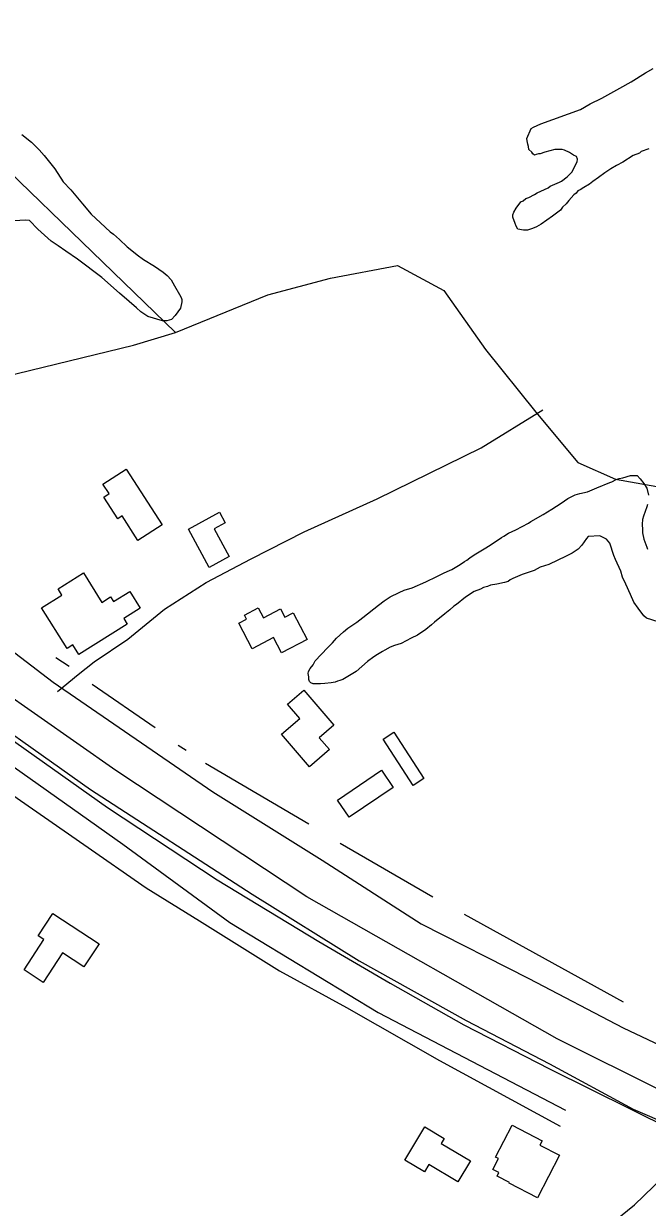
# Model space of a CAD drawing. Extents: x 3187622 to 3225504, y 800805 to 826213.
# Drawn here: x 3202997 to 3203760, y 807276 to 808726 of the extents above; entities that cross this region are included whole.
import ezdxf

# ---------------------------------------------------------------- set-up
doc = ezdxf.new("R2010")
doc.units = 0
for name, color, linetype in [('V-BLDG-OTLN', 7, 'Continuous'), ('V-RAIL-TRAK', 7, 'Continuous'), ('V-ROAD-CNTR', 7, 'Continuous'), ('V-SITE-VEGE', 7, 'Continuous'), ('V-TOPO-SHOR', 7, 'Continuous')]:
    doc.layers.add(name, color=color, linetype=linetype)

msp = doc.modelspace()

# ---------------------------------------------------------------- linework, layer by layer
at = {"layer": 'V-BLDG-OTLN'}
for points in [[(3203122, 808179.9), (3203166.1, 808111.8), (3203136.5, 808092.7), (3203117.1, 808122.6), (3203111.7, 808119.1), (3203094.5, 808145.7), (3203101.1, 808150), (3203093.6, 808161.5)], [(3203223.7, 808059.6), (3203198.2, 808106.5), (3203236.1, 808127.1), (3203243.1, 808114.3), (3203229.7, 808107), (3203248.3, 808072.9)], [(3203126.4, 808030.3), (3203139.2, 808009.8), (3203119, 807997.2), (3203123.4, 807990.1), (3203063.9, 807952.9), (3203056.6, 807964.6), (3203049.7, 807960.3), (3203018.5, 808010.2), (3203043.3, 808025.7), (3203038.6, 808033.4), (3203069.8, 808052.9), (3203092.3, 808016.8), (3203102.9, 808023.4), (3203106.4, 808017.8)], [(3203312.1, 807955), (3203302.4, 807973.6), (3203276.1, 807959.9), (3203259.8, 807991.2), (3203269.2, 807996.1), (3203266.7, 808001), (3203283.8, 808009.9), (3203290, 807997.9), (3203310.9, 808008.8), (3203316.1, 807998.6), (3203326.5, 808004), (3203343.5, 807971.3)], [(3203339.6, 807909.2), (3203376.4, 807866.4), (3203358.3, 807850.9), (3203370.9, 807836.4), (3203346.5, 807815.4), (3203312.2, 807855.2), (3203334.6, 807874.4), (3203319.5, 807891.9)], [(3203473.2, 807792.3), (3203436.5, 807849.4), (3203449.8, 807857.9), (3203486.5, 807800.9)], [(3203395.2, 807753.5), (3203380.9, 807774.5), (3203434.8, 807811.2), (3203449.1, 807790.2)], [(3203032.1, 807635.6), (3203088.8, 807598.7), (3203070.3, 807570.3), (3203043.9, 807587.5), (3203020.3, 807551.3), (3202997, 807566.5), (3203021.4, 807603.8), (3203014.4, 807608.4)], [(3203487.5, 807374.5), (3203511.2, 807360.2), (3203507.5, 807354.1), (3203543.4, 807332.6), (3203527.9, 807306.9), (3203492.6, 807328.1), (3203487.2, 807319.1), (3203463, 807333.7)], [(3203625.5, 807287.3), (3203590.9, 807305.3), (3203591.3, 807306.1), (3203576.2, 807313.9), (3203578.4, 807318.3), (3203570.8, 807322.2), (3203577.7, 807335.4), (3203574.3, 807337.2), (3203594.6, 807376.4), (3203631.4, 807357.3), (3203628.6, 807352), (3203652.6, 807339.6)]]:
    msp.add_lwpolyline(points, close=True, dxfattribs=at)
at = {"layer": 'V-RAIL-TRAK'}
msp.add_lwpolyline([(3202242.2, 808510), (3202282.1, 808465.7), (3202333.9, 808410.9), (3202398.7, 808345.2), (3202477.1, 808269.7), (3202529.3, 808219.2), (3202590.5, 808164), (3202656.7, 808105.2), (3202732.4, 808041.6), (3202814.1, 807973.3), (3202863.2, 807935.6), (3202941.7, 807877.1), (3203099.2, 807765.5), (3203233.6, 807677), (3203357.9, 807601.3), (3203445.2, 807550.3), (3203535.6, 807499.3), (3203640.2, 807445.4), (3203790.1, 807371.3)], dxfattribs=at)
at = {"layer": 'V-ROAD-CNTR'}
for points in [[(3202074.9, 808840.7), (3202209.1, 808679.1), (3202310.5, 808557.9), (3202396.8, 808467.5), (3202484.8, 808382), (3202589.8, 808280.5), (3202684.5, 808195.8), (3202804, 808094.8), (3202886, 808030.8), (3203032.6, 807918.9), (3203228.3, 807784.9), (3203361.9, 807701.2), (3203483, 807623.1), (3203615.1, 807556), (3203730.6, 807495.7), (3203851.3, 807438.6)], [(3201959.2, 808762.8), (3202010.1, 808698.6), (3202062, 808638.8), (3202126, 808561.2), (3202188.2, 808490.6), (3202283.2, 808386.7), (3202363.7, 808303.4), (3202445.7, 808226.1), (3202533.7, 808145.7), (3202625.9, 808062.3), (3202776.1, 807935.8), (3202852, 807873.7), (3202958.7, 807797.5), (3203070.1, 807720.2), (3203146.6, 807667.1), (3203211.9, 807626.5), (3203309.6, 807565.6), (3203391.8, 807520.7), (3203505.7, 807455.6), (3203653.4, 807375.2)], [(3202033.1, 808764.4), (3202168.5, 808594.6), (3202300.3, 808458.5), (3202462.5, 808292.5), (3202600.7, 808158.5), (3202733.3, 808044.5), (3202899.6, 807914.3), (3203078.5, 807787.4), (3203276.1, 807659.3), (3203407.2, 807577.8), (3203538.4, 807504.8), (3203640.4, 807451.4), (3203742.6, 807396.1), (3203879.5, 807337.3), (3204014.6, 807278.2), (3204178.6, 807216.3), (3204313, 807167.2), (3204420.1, 807130.6), (3204537.1, 807095), (3204628.7, 807069.5), (3204936.7, 807002.7), (3205208.6, 806956.9), (3205828.3, 806846.9)], [(3203037.8, 807907.7), (3203063.1, 807928.6), (3203083, 807943.9), (3203124.1, 807971.7), (3203168.8, 808008.5), (3203219.9, 808041), (3203275.2, 808070.2), (3203339.8, 808103), (3203429.3, 808143.7), (3203556.8, 808206.2), (3203632.3, 808252.6)]]:
    msp.add_lwpolyline(points, dxfattribs=at)
at = {"layer": 'V-SITE-VEGE'}
for points in [[(3203762.1, 808572.4), (3203752.4, 808569), (3203750.3, 808566.9), (3203742.7, 808564.2), (3203730.2, 808555.9), (3203722.5, 808551.8), (3203715.6, 808547.7), (3203707.9, 808542.9), (3203700.3, 808537.3), (3203693.3, 808532.5), (3203689.1, 808529.1), (3203682.2, 808524.9), (3203678, 808522.2), (3203675.2, 808520.8), (3203673.1, 808518), (3203670.3, 808516), (3203664.1, 808509.1), (3203660.6, 808504.9), (3203656.4, 808500.8), (3203653.6, 808497.3), (3203643.9, 808489.7), (3203630, 808480.1), (3203624.4, 808476.7), (3203619.5, 808474.6), (3203613.3, 808472.5), (3203608.4, 808472.6), (3203601.5, 808474), (3203599.4, 808477.5), (3203598.1, 808480.9), (3203595.3, 808488.6), (3203595.3, 808491.4), (3203596.7, 808494.8), (3203599.5, 808499.7), (3203605.1, 808507.3), (3203607.9, 808508.6), (3203611.4, 808511.4), (3203614.9, 808512.8), (3203621.8, 808516.2), (3203625.3, 808518.3), (3203638.5, 808524.4), (3203641.3, 808526.5), (3203652.4, 808531.3), (3203655.2, 808532.7), (3203662.1, 808538.2), (3203667.7, 808543.7), (3203674, 808556.2), (3203674.7, 808559.7), (3203673.3, 808563.1), (3203669.9, 808564.5), (3203665, 808568), (3203658.8, 808570.8), (3203656, 808571.5), (3203647, 808571.6), (3203634.5, 808568.2), (3203629, 808566.1), (3203626.9, 808566.1), (3203624.1, 808565.4), (3203622, 808564.7), (3203619.9, 808566.1), (3203618.6, 808568.2), (3203615.1, 808571.7), (3203614.4, 808575.2), (3203613.8, 808578), (3203613.1, 808582.1), (3203612.4, 808584.9), (3203618, 808597.4), (3203620.8, 808598.7), (3203629.8, 808602.8), (3203678.4, 808620.7), (3203690.3, 808627.5), (3203704.2, 808634.4), (3203726.4, 808646.8), (3203740.3, 808654.4), (3203757.7, 808665.4), (3203767.4, 808670.9)], [(3202994.3, 808589.9), (3203006.1, 808580.6), (3203015.3, 808570.9), (3203021.8, 808564.3), (3203034.5, 808548), (3203045, 808532.1), (3203054.2, 808522), (3203068.6, 808504.8), (3203079.1, 808492.4), (3203090.5, 808481.8), (3203102.3, 808470.8), (3203106.7, 808467.7), (3203113.7, 808461.1), (3203123.3, 808452.2), (3203129, 808447.8), (3203135.6, 808442.5)], [(3203135.6, 808442.5), (3203143.4, 808436.8), (3203156.6, 808428.8), (3203167.5, 808421.3), (3203172.4, 808417.3), (3203177.2, 808412), (3203181.1, 808404.5), (3203187.2, 808393.9), (3203189.4, 808390.4), (3203190.2, 808387.8), (3203190.2, 808385.1), (3203188.4, 808377.2), (3203182.2, 808368), (3203177.4, 808363.2), (3203171.7, 808361.5), (3203166.4, 808361.5), (3203148.4, 808366.9), (3203140.1, 808372.6), (3203134.8, 808377.5), (3203125.6, 808385.4), (3203113.8, 808395.6), (3203092.4, 808414.6), (3203062.6, 808437.1), (3203048.1, 808446.9), (3203038.9, 808453.5), (3203030.2, 808459.2), (3203014, 808473.8), (3203003.5, 808484.4), (3202998.2, 808484.9), (3202979.3, 808483.6)], [(3203617.6, 808115.7), (3203632.6, 808124.4), (3203643.2, 808131), (3203654.6, 808138.4), (3203662.6, 808144), (3203671.8, 808148.4), (3203677.5, 808150.1), (3203686.8, 808152.3), (3203698.2, 808157.1), (3203714.1, 808163.6), (3203716.7, 808164.5), (3203722, 808167.1), (3203725.5, 808168.4), (3203730.3, 808169.2), (3203739.6, 808172.3), (3203747.5, 808172.2), (3203751.4, 808168.3), (3203755.8, 808162.5), (3203759.3, 808156.8), (3203761.4, 808148)], [(3203760.5, 808136.6), (3203759.6, 808133.9), (3203755.2, 808122.5), (3203754.3, 808118.2), (3203753.8, 808112.4), (3203754.2, 808105.8), (3203754.2, 808101.9), (3203755.9, 808094), (3203759.4, 808084.3), (3203760.3, 808082.1)], [(3203759, 807997.3), (3203756, 808000.4), (3203749, 808009.6), (3203743.7, 808017.1), (3203739.4, 808026.4), (3203733.7, 808039.1), (3203729.8, 808047.5), (3203727.6, 808055), (3203721.1, 808069.1), (3203718.9, 808074.4), (3203714.2, 808089.3), (3203710.2, 808094.2), (3203701.9, 808098.2), (3203687.8, 808097.4), (3203685.6, 808095.2), (3203679.9, 808086.8), (3203675.5, 808082), (3203668, 808077.2), (3203660.9, 808073.3), (3203639.3, 808063.3), (3203628.8, 808059.8), (3203621.7, 808055.9), (3203615.6, 808053.7), (3203606.8, 808051.1), (3203595.3, 808045.9), (3203592.2, 808044.2), (3203589.6, 808042.4), (3203585.2, 808041.1), (3203576, 808039), (3203568, 808037.7), (3203564.5, 808036.4), (3203559.7, 808035.1), (3203555.7, 808032.9), (3203548.2, 808029.9), (3203537.6, 808023.3), (3203526.6, 808014.1), (3203523.1, 808012), (3203518.2, 808007.6), (3203512.1, 808002.8), (3203499.7, 807992.7), (3203495.8, 807989.2), (3203488.7, 807983.5), (3203478.6, 807976.6), (3203471.1, 807973.1), (3203458.7, 807966.5), (3203450.4, 807963.9), (3203445.1, 807961.8), (3203438.9, 807958.3), (3203435.8, 807956.5), (3203429.7, 807953), (3203425.3, 807950), (3203417.3, 807944.3), (3203403.6, 807932.1), (3203387.4, 807922.5), (3203383.8, 807921.2), (3203380.7, 807920.3), (3203377.7, 807919), (3203372.8, 807918.1), (3203365.4, 807917.3), (3203360.1, 807916.9), (3203350.9, 807916.9), (3203348.2, 807918.3), (3203346.5, 807920), (3203345.6, 807922.2), (3203345.6, 807925.7), (3203344.8, 807929.7), (3203345.2, 807932.3), (3203347.4, 807935.8), (3203351, 807940.2), (3203353.6, 807945), (3203368.6, 807961.2), (3203374.8, 807967.4), (3203379.7, 807973), (3203388, 807980.5), (3203393.3, 807985.3), (3203404.4, 807992.7), (3203411.9, 807998.4), (3203430.8, 808013.2), (3203437.9, 808018.5), (3203445.4, 808023.7), (3203456.4, 808029), (3203462.5, 808031.6), (3203472.2, 808034.6), (3203489, 808042), (3203502.2, 808048.5), (3203510.5, 808052.4), (3203514.9, 808054.6), (3203520.7, 808057.2), (3203530.8, 808063.3), (3203536.1, 808066.8), (3203539.2, 808068.6), (3203542.7, 808071.2), (3203548, 808075.1), (3203560.3, 808082.5), (3203567.8, 808086.9), (3203581.5, 808096.1), (3203584.6, 808097.8), (3203590.3, 808101.7), (3203599.1, 808105.7), (3203614.5, 808113.9), (3203617.6, 808115.7)], [(3203773.5, 807992.8), (3203759, 807997.3)]]:
    msp.add_lwpolyline(points, dxfattribs=at)
at = {"layer": 'V-TOPO-SHOR'}
for p, q in [((3203052.3, 807938.1), (3203036, 807949)), ((3203157.7, 807863.1), (3203080.2, 807916.1)), ((3203195.5, 807835.3), (3203185.7, 807841.4)), ((3203345.7, 807745), (3203219.3, 807819.4)), ((3203497.4, 807655.8), (3203384.2, 807721.4)), ((3203730.9, 807527.1), (3203536.4, 807634.5))]:
    msp.add_line(p, q, dxfattribs=at)
for points in [[(3203182.4, 808347.2), (3202864.2, 808655.2), (3202854, 808675.7), (3202874.5, 808701.3), (3202900.1, 808711.6), (3202930.9, 808721.9), (3202976.3, 808765.8)], [(3202941.2, 808285.7), (3203131.1, 808331.9), (3203182.4, 808347.2), (3203295.3, 808393.4), (3203372.3, 808414), (3203454.4, 808429.4), (3203510.8, 808398.6), (3203562.1, 808326.7), (3203623.7, 808249.7), (3203675, 808188.2), (3203721.2, 808167.6), (3203808.5, 808152.2), (3203829, 808106.1), (3203864.9, 808034.2), (3203926.5, 807962.4), (3203998.3, 807905.9), (3204034.3, 807890.5), (3204070.2, 807875.1)], [(3203816, 807390.1), (3203779.8, 807417.4), (3203649.8, 807482), (3203343.3, 807656.2), (3203109.4, 807810.8), (3202918, 807944.9)], [(3202861.4, 807902.1), (3203117.8, 807720.6), (3203248.9, 807624.6), (3203430.5, 807514.4), (3203659.9, 807394.6)], [(3203013.4, 806388.3), (3203121, 806462.3), (3203170.9, 806505.3), (3203226.5, 806561.1), (3203268.9, 806608.2), (3203318.2, 806669.7), (3203378.7, 806773.4), (3203458.9, 806900.6), (3203523.3, 806986.8), (3203570.4, 807064.5), (3203593.1, 807103.1), (3203624.5, 807149.7), (3203656.4, 807189.4), (3203685.4, 807225), (3203720.8, 807259.5), (3203744.5, 807279), (3203767.7, 807301.4), (3203783.9, 807318.1), (3203795.5, 807334.8), (3203816, 807390.1)]]:
    msp.add_lwpolyline(points, dxfattribs=at)

doc.saveas('drawing.dxf')
